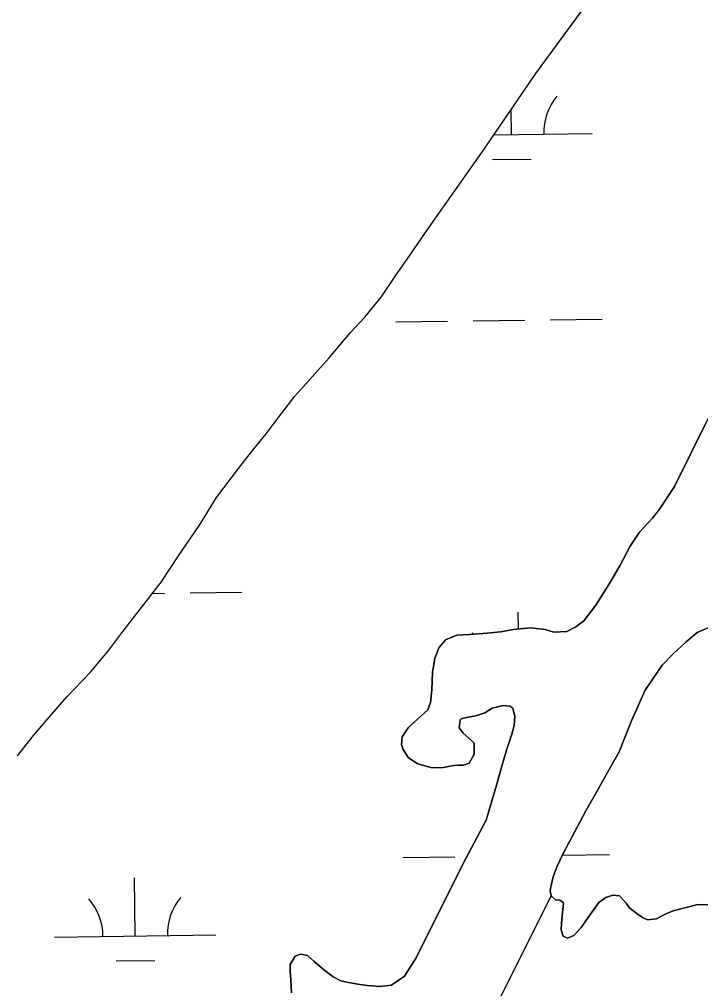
# Model space of a CAD drawing. Extents: x 3767014 to 3805179, y 361544 to 387384.
# Drawn here: x 3784905 to 3785327, y 368677 to 369279 of the extents above; entities that cross this region are included whole.
import ezdxf

# ---------------------------------------------------------------- set-up
doc = ezdxf.new("R2010")
doc.units = 0
for name, color, linetype in [('V-RIVR-EDGE', 7, 'Continuous'), ('V-TOPO-SHOR', 7, 'Continuous'), ('V-WETL-SWMP', 7, 'Continuous')]:
    doc.layers.add(name, color=color, linetype=linetype)

msp = doc.modelspace()

# ---------------------------------------------------------------- linework, layer by layer
at = {"layer": 'V-RIVR-EDGE'}
msp.add_spline([(3785266.865, 377529.211), (3785342.8, 377494.248), (3785391.258, 377467.439), (3785439.72, 377442.249), (3785475.246, 377418.707), (3785525.316, 377389.469), (3785575.383, 377359.422), (3785621.413, 377331.811), (3785722.351, 377269.288), (3785796.661, 377231.094), (3785852.385, 377199.415), (3785928.324, 377166.069), (3785964.678, 377149.804), (3786028.506, 377124.576), (3786060.018, 377113.175), (3786092.316, 377092.068), (3786117.34, 377073.405), (3786135.083, 377053.143), (3786154.458, 377039.347), (3786176.258, 377024.735), (3786206.946, 377006.867), (3786256.211, 376979.248), (3786328.098, 376942.677), (3786374.949, 376919.917), (3786491.265, 376862.208), (3786553.467, 376833.749), (3786619.713, 376805.279), (3786729.589, 376759.718), (3786796.656, 376736.099), (3786845.136, 376718.187), (3786867.767, 376712.469), (3787003.51, 376661.992), (3787089.16, 376631.048), (3787163.496, 376603.367), (3787230.559, 376578.13), (3787257.223, 376568.359), (3787300.044, 376551.27), (3787354.992, 376532.533), (3787409.127, 376512.181), (3787544.074, 376466.558), (3787612.756, 376442.126), (3787657.197, 376425.841), (3787730.724, 376398.162), (3787781.63, 376380.244), (3787834.96, 376361.511), (3787891.524, 376341.961), (3787940, 376322.432), (3787998.976, 376297.215), (3788050.697, 376281.721), (3788117.768, 376259.719), (3788176.757, 376240.164), (3788221.198, 376223.879), (3788259.981, 376209.226), (3788406.252, 376164.383), (3788541.215, 376125.23), (3788606.67, 376104.041), (3788679.39, 376077.173), (3788748.889, 376055.974), (3788871.693, 376005.528), (3788969.454, 375966.467), (3789047.013, 375933.926), (3789119.723, 375903.014), (3789155.253, 375881.09), (3789182.716, 375867.274), (3789214.225, 375854.256), (3789257.04, 375834.74), (3789281.286, 375828.21), (3789303.105, 375821.686), (3789328.955, 375809.491), (3789367.724, 375789.177), (3789414.577, 375767.225), (3789468.708, 375745.255), (3789509.105, 375728.981), (3789555.157, 375710.266), (3789585.849, 375694.015), (3789620.578, 375675.328), (3789681.97, 375646.062), (3789753.859, 375610.3), (3789792.633, 375591.603), (3789842.712, 375566.408), (3789897.64, 375539.584), (3789938.019, 375516.03), (3789968.727, 375506.25), (3790004.289, 375497.265), (3790030.972, 375494.773), (3790047.128, 375487.455), (3790077.007, 375469.589), (3790124.633, 375433.077), (3790192.442, 375382.768), (3790252.165, 375332.478), (3790290.91, 375302.459), (3790337.741, 375271.611), (3790406.357, 375220.491), (3790469.329, 375175.855), (3790570.248, 375106.054), (3790647.751, 375050.868), (3790691.367, 375028.115), (3790744.667, 374997.251), (3790806.838, 374955.852), (3790873.863, 374915.249), (3790932, 374877.903), (3791002.231, 374825.97), (3791052.265, 374782.175), (3791082.927, 374753.793), (3791131.331, 374705.149), (3791170.05, 374664.616), (3791192.631, 374638.681), (3791220.891, 374620.01), (3791288.67, 374557.569), (3791322.577, 374533.223), (3791362.944, 374504.817), (3791396.042, 374480.473), (3791434.785, 374449.645), (3791482.407, 374411.517), (3791534.052, 374365.291), (3791646.192, 374254.216), (3791707.514, 374196.644), (3791738.968, 374161.791), (3791773.65, 374123.694), (3791803.497, 374092.888), (3791829.321, 374070.18), (3791830.912, 374059.662), (3791837.316, 374032.958), (3791849.409, 374017.562), (3791884.123, 373992.405), (3791930.977, 373971.262), (3791954.393, 373955.838), (3791993.134, 373924.202), (3792026.979, 373874.785), (3792047.912, 373836.722), (3792063.186, 373799.482), (3792086.509, 373746.857), (3792112.249, 373690.181), (3792141.261, 373648.864), (3792158.993, 373624.558), (3792177.552, 373607.528), (3792214.702, 373586.409), (3792255.083, 373563.665), (3792301.119, 373538.48), (3792346.34, 373510.871), (3792382.671, 373485.71), (3792422.225, 373455.689), (3792479.537, 373411.875), (3792548.144, 373356.711), (3792619.168, 373298.307), (3792672.431, 373252.077), (3792709.534, 373212.357), (3792750.656, 373162.113), (3792839.385, 373068.08), (3792888.572, 373008.92), (3792945.027, 372945.699), (3792999.062, 372884.91), (3793053.898, 372820.884), (3793149.89, 372720.363), (3793208.761, 372653.092), (3793261.195, 372598.777), (3793315.232, 372538.796), (3793358.792, 372493.399), (3793409.592, 372432.618), (3793462.809, 372367.787), (3793498.283, 372323.219), (3793536.997, 372280.26), (3793578.124, 372232.443), (3793604.724, 372196.792), (3793668.438, 372125.466), (3793703.128, 372090.604), (3793760.41, 372034.66), (3793806.384, 371984.404), (3793839.438, 371942.268), (3793939.427, 371823.136), (3793981.333, 371763.186), (3794029.674, 371688.662), (3794050.609, 371651.408), (3794073.177, 371620.62), (3794178.796, 371488.535), (3794237.625, 371404.28), (3794268.243, 371358.106), (3794301.293, 371314.353), (3794332.724, 371269.794), (3794395.613, 371192), (3794429.476, 371149.862), (3794472.201, 371093.953), (3794523.788, 371024.274), (3794601.175, 370922.181), (3794640.679, 370871.942), (3794687.421, 370805.509), (3794733.389, 370752.828), (3794829.339, 370635.323), (3794895.463, 370557.521), (3794959.948, 370470.826), (3795013.158, 370403.569), (3795070.394, 370329.023), (3795159.854, 370203.448), (3795225.98, 370126.454), (3795296.13, 370041.363), (3795379.18, 369940.065), (3795459.001, 369841.201), (3795508.163, 369772.337), (3795554.103, 369708.333), (3795661.315, 369566.538), (3795715.338, 369500.897), (3795762.105, 369444.169), (3795798.366, 369390.703), (3795915.247, 369234.327), (3795963.601, 369165.465), (3796028.082, 369077.153), (3796043.387, 369052.853), (3796054.672, 369037.459), (3796077.242, 369007.48), (3796148.213, 368927.239), (3796183.677, 368878.627), (3796226.382, 368814.631), (3796275.531, 368740.105), (3796314.222, 368688.25), (3796353.714, 368633.158), (3796401.268, 368567.533), (3796456.873, 368487.33), (3796513.292, 368409.551), (3796545.533, 368365.8), (3796626.113, 368246.716), (3796670.449, 368188.377), (3796704.298, 368140.578), (3796751.041, 368074.145), (3796787.308, 368023.105), (3796838.907, 367958.278), (3796844.528, 367942.09), (3796845.295, 367925.104), (3796846.094, 367921.059), (3796852.559, 367919.425), (3796863.071, 367918.59), (3796875.166, 367904.003), (3796903.398, 367874.01), (3796931.629, 367844.017), (3796952.579, 367812.424), (3796982.392, 367767.87), (3797007.371, 367730.606), (3797037.194, 367690.095), (3797062.185, 367657.684), (3797075.869, 367631.77), (3797095.223, 367609.078), (3797126.665, 367569.372), (3797156.484, 367527.244), (3797212.099, 367451.085), (3797254.808, 367388.706), (3797302.183, 367327.228)], degree=3, dxfattribs=at)
at = {"layer": 'V-TOPO-SHOR'}
msp.add_line((3785186.49, 368638.451), (3785234.606, 368735.13), dxfattribs=at)
for points in [[(3784903.325, 368822.035), (3784913.237, 368834.667), (3784923.176, 368846.218), (3784934.266, 368858.879), (3784948.545, 368873.878), (3784959.434, 368886.732), (3784968.191, 368898.352), (3784992.483, 368929.819), (3785003.282, 368946.308), (3785016.281, 368965.305), (3785026.965, 368982.48), (3785040.578, 369000.51), (3785049.343, 369011.836), (3785057.742, 369021.971), (3785065.066, 369031.984), (3785075.546, 369045.513), (3785096.882, 369069.241), (3785110.061, 369084.902), (3785118.867, 369094.556), (3785129.177, 369107.002), (3785138.092, 369120.197), (3785145.208, 369130.597), (3785158.5, 369149.703), (3785191.647, 369196.725), (3785225.136, 369245.822), (3785277.915, 369318.004)], [(3785283.743, 368952.352), (3785289.435, 368960.908), (3785297.442, 368969.62), (3785301.95, 368975.15), (3785311.176, 368989.406), (3785330.624, 369028.586), (3785354.02, 369072.313), (3785388.865, 369142.254), (3785404.102, 369175.524), (3785426.065, 369218.637), (3785435.121, 369239.76), (3785445.636, 369260.627), (3785468.958, 369303.481)], [(3785073.395, 368674.807), (3785073.106, 368682.636), (3785072.664, 368688.721), (3785072.572, 368692.491), (3785075.734, 368697.601), (3785078.994, 368698.842), (3785083.273, 368697.98), (3785087.328, 368694.404), (3785093.261, 368689.229), (3785099.274, 368684.733), (3785103.978, 368682.237), (3785108.842, 368681.196), (3785114.576, 368680.08), (3785120.307, 368679.255), (3785128.542, 368678.782), (3785135.486, 368679.63), (3785143.574, 368685.149), (3785150.838, 368696.552), (3785179.596, 368754.345), (3785194.299, 368781.991), (3785200.728, 368803.724), (3785204.015, 368815.512), (3785206.865, 368825.451), (3785210.2, 368835.403), (3785211.611, 368840.953), (3785212.051, 368846.673), (3785210.773, 368851.381), (3785209.094, 368852.79), (3785204.631, 368853.261), (3785197.998, 368851.549), (3785193.42, 368848.823), (3785187.954, 368846.851), (3785181.984, 368845.735), (3785178.81, 368844.979), (3785178.048, 368844.477), (3785177.595, 368839.339), (3785179.901, 368836.009), (3785185.337, 368831.403), (3785186.924, 368829.797), (3785186.895, 368823.121), (3785183.746, 368817.528), (3785180.295, 368816.184), (3785177.102, 368816.203), (3785174.108, 368816.033), (3785167.656, 368814.712), (3785160.792, 368814.544), (3785151.827, 368817.126), (3785146.028, 368820.854), (3785142.71, 368825.9), (3785141.764, 368828.972), (3785142.126, 368833.817), (3785145.862, 368839.329), (3785152.102, 368845.192), (3785157.967, 368850.56), (3785159.792, 368855.055), (3785160.47, 368862.813), (3785160.97, 368873.95), (3785162.405, 368882.404), (3785164.855, 368889.044), (3785169.086, 368893.986), (3785176.078, 368896.867), (3785183.995, 368897.449), (3785194.911, 368898.202), (3785203.21, 368899.085), (3785211.303, 368900.445), (3785221.533, 368901.471), (3785230.845, 368900.445), (3785236.303, 368898.837), (3785244.321, 368899.327), (3785249.863, 368902.171), (3785254.801, 368905.971), (3785262.305, 368915.541), (3785271.523, 368930.088), (3785277.46, 368940.391), (3785283.743, 368952.352)], [(3785335.336, 368902.962), (3785325.287, 368898.555), (3785318.367, 368892.771), (3785310.328, 368885.318), (3785303.535, 368878.282), (3785292.988, 368862.733), (3785284.374, 368843.269), (3785276.809, 368824.409), (3785268.744, 368810.181), (3785261.981, 368798.016), (3785256.134, 368787.907), (3785242.085, 368761.341), (3785238.409, 368753.509), (3785235.961, 368746.872), (3785234.374, 368740.543), (3785233.948, 368738.211), (3785234.606, 368735.13)], [(3785210.14, 368624.909), (3785204.183, 368631.147), (3785201.684, 368634.375), (3785197.924, 368637.766), (3785194.401, 368639.323), (3785190.914, 368639.528), (3785186.49, 368638.451), (3785234.606, 368735.13)], [(3785234.606, 368735.13), (3785237.28, 368732.585), (3785240.094, 368732.267), (3785241.966, 368730.862), (3785242.365, 368730.387), (3785241.733, 368724.663), (3785240.932, 368717.968), (3785240.838, 368713.903), (3785242.095, 368709.967), (3785244.837, 368708.681), (3785248.761, 368710.421), (3785253.185, 368715.466), (3785258.981, 368723.639), (3785264.218, 368730.928), (3785268.592, 368734.035), (3785272.911, 368735.401), (3785277.081, 368735.02)], [(3785277.081, 368735.02), (3785281.159, 368730.572), (3785283.264, 368727.625), (3785288.001, 368723.774), (3785291.247, 368721.63), (3785294.477, 368720.162), (3785299.976, 368720.78), (3785305.036, 368723.518), (3785310.398, 368725.779), (3785325.686, 368729.64), (3785333.139, 368729.533)]]:
    msp.add_lwpolyline(points, dxfattribs=at)
at = {"layer": 'V-WETL-SWMP'}
for p, q in [((3785225.136, 369245.821), (3785277.914, 369318.004)), ((3785191.647, 369196.726), (3785225.136, 369245.821)), ((3785209.99, 369207.997), (3785209.778, 369223.306)), ((3785199.233, 369207.848), (3785259.986, 369208.692)), ((3785158.499, 369149.703), (3785191.647, 369196.726)), ((3785198.206, 369192.401), (3785222.204, 369192.734)), ((3785145.208, 369130.598), (3785158.499, 369149.703)), ((3785138.092, 369120.198), (3785145.208, 369130.598)), ((3785129.177, 369107.002), (3785138.092, 369120.198)), ((3785118.867, 369094.557), (3785129.177, 369107.002)), ((3785110.061, 369084.902), (3785118.867, 369094.557)), ((3785138.193, 369091.557), (3785170.19, 369092.001)), ((3785186.188, 369092.223), (3785218.185, 369092.668)), ((3785234.184, 369092.89), (3785266.18, 369093.335)), ((3785096.882, 369069.241), (3785110.061, 369084.902)), ((3785075.545, 369045.514), (3785096.882, 369069.241)), ((3785065.066, 369031.983), (3785075.545, 369045.514)), ((3785057.743, 369021.972), (3785065.066, 369031.983)), ((3785330.623, 369028.586), (3785311.176, 368989.406)), ((3785049.343, 369011.835), (3785057.743, 369021.972)), ((3785040.578, 369000.51), (3785049.343, 369011.835)), ((3785026.965, 368982.479), (3785040.578, 369000.51)), ((3785311.176, 368989.406), (3785301.95, 368975.15)), ((3785016.281, 368965.306), (3785026.965, 368982.479)), ((3785301.95, 368975.15), (3785297.443, 368969.62)), ((3785297.443, 368969.62), (3785289.434, 368960.909)), ((3785003.282, 368946.307), (3785016.281, 368965.306)), ((3785289.434, 368960.909), (3785283.744, 368952.351)), ((3785283.744, 368952.351), (3785277.46, 368940.392)), ((3784992.482, 368929.82), (3785003.282, 368946.307)), ((3785277.46, 368940.392), (3785271.523, 368930.087)), ((3784968.191, 368898.351), (3784992.482, 368929.82)), ((3785271.523, 368930.087), (3785262.304, 368915.54)), ((3784987.173, 368922.942), (3784994.612, 368923.045)), ((3785010.61, 368923.267), (3785042.607, 368923.712)), ((3785262.304, 368915.54), (3785254.8, 368905.97)), ((3785214.259, 368900.742), (3785214.111, 368911.351)), ((3785249.863, 368902.172), (3785244.322, 368899.326)), ((3785254.8, 368905.97), (3785249.863, 368902.172)), ((3785325.287, 368898.555), (3785335.337, 368902.963)), ((3784959.434, 368886.732), (3784968.191, 368898.351)), ((3785176.077, 368896.867), (3785169.086, 368893.985)), ((3785183.996, 368897.449), (3785176.077, 368896.867)), ((3785194.911, 368898.203), (3785183.996, 368897.449)), ((3785203.209, 368899.085), (3785194.911, 368898.203)), ((3785211.303, 368900.446), (3785203.209, 368899.085)), ((3785221.533, 368901.472), (3785211.303, 368900.446)), ((3785230.846, 368900.445), (3785221.533, 368901.472)), ((3785236.304, 368898.838), (3785230.846, 368900.445)), ((3785244.322, 368899.326), (3785236.304, 368898.838)), ((3785318.367, 368892.772), (3785325.287, 368898.555)), ((3785169.086, 368893.985), (3785164.854, 368889.043)), ((3785310.328, 368885.318), (3785318.367, 368892.772)), ((3784948.545, 368873.879), (3784959.434, 368886.732)), ((3785164.854, 368889.043), (3785162.406, 368882.404)), ((3785303.536, 368878.281), (3785310.328, 368885.318)), ((3785162.406, 368882.404), (3785160.97, 368873.951)), ((3785292.987, 368862.734), (3785303.536, 368878.281)), ((3784934.267, 368858.879), (3784948.545, 368873.879)), ((3785160.97, 368873.951), (3785160.471, 368862.813)), ((3785160.471, 368862.813), (3785159.792, 368855.056)), ((3785284.373, 368843.268), (3785292.987, 368862.734)), ((3784923.176, 368846.219), (3784934.267, 368858.879)), ((3785159.792, 368855.056), (3785157.968, 368850.56)), ((3785157.968, 368850.56), (3785152.102, 368845.191)), ((3785187.955, 368846.85), (3785193.421, 368848.824)), ((3785193.421, 368848.824), (3785197.998, 368851.549)), ((3785197.998, 368851.549), (3785204.631, 368853.261)), ((3785204.631, 368853.261), (3785209.093, 368852.79)), ((3785209.093, 368852.79), (3785210.773, 368851.381)), ((3785210.773, 368851.381), (3785212.05, 368846.672)), ((3784913.238, 368834.668), (3784923.176, 368846.219)), ((3785152.102, 368845.191), (3785145.861, 368839.329)), ((3785177.595, 368839.338), (3785178.048, 368844.477)), ((3785178.048, 368844.477), (3785178.81, 368844.98)), ((3785178.81, 368844.98), (3785181.984, 368845.735)), ((3785181.984, 368845.735), (3785187.955, 368846.85)), ((3785212.05, 368846.672), (3785211.611, 368840.952)), ((3785276.809, 368824.408), (3785284.373, 368843.268)), ((3785145.861, 368839.329), (3785142.127, 368833.818)), ((3785179.902, 368836.009), (3785177.595, 368839.338)), ((3785185.337, 368831.403), (3785179.902, 368836.009)), ((3785211.611, 368840.952), (3785210.2, 368835.403)), ((3784903.326, 368822.036), (3784913.238, 368834.668)), ((3785142.127, 368833.818), (3785141.763, 368828.972)), ((3785186.925, 368829.797), (3785185.337, 368831.403)), ((3785186.896, 368823.121), (3785186.925, 368829.797)), ((3785210.2, 368835.403), (3785206.866, 368825.452)), ((3785141.763, 368828.972), (3785142.71, 368825.899)), ((3785142.71, 368825.899), (3785146.027, 368820.854)), ((3785206.866, 368825.452), (3785204.015, 368815.513)), ((3785268.743, 368810.181), (3785276.809, 368824.408)), ((3785146.027, 368820.854), (3785151.828, 368817.127)), ((3785180.295, 368816.185), (3785183.745, 368817.528)), ((3785183.745, 368817.528), (3785186.896, 368823.121)), ((3785151.828, 368817.127), (3785160.792, 368814.543)), ((3785160.792, 368814.543), (3785167.657, 368814.712)), ((3785167.657, 368814.712), (3785174.107, 368816.032)), ((3785174.107, 368816.032), (3785177.102, 368816.203)), ((3785177.102, 368816.203), (3785180.295, 368816.185)), ((3785204.015, 368815.513), (3785200.727, 368803.725)), ((3785261.981, 368798.017), (3785268.743, 368810.181)), ((3785200.727, 368803.725), (3785194.298, 368781.991)), ((3785256.135, 368787.907), (3785261.981, 368798.017)), ((3785242.085, 368761.341), (3785256.135, 368787.907)), ((3785194.298, 368781.991), (3785179.597, 368754.345)), ((3785142.814, 368758.914), (3785174.811, 368759.358)), ((3785238.409, 368753.51), (3785242.085, 368761.341)), ((3785241.59, 368760.286), (3785270.801, 368760.692)), ((3785179.597, 368754.345), (3785150.839, 368696.553)), ((3785235.961, 368746.871), (3785238.409, 368753.51)), ((3784976.411, 368710.168), (3784975.911, 368746.164)), ((3785234.375, 368740.543), (3785235.961, 368746.871)), ((3785233.949, 368738.21), (3785234.375, 368740.543)), ((3785234.606, 368735.131), (3785233.949, 368738.21)), ((3785237.281, 368732.585), (3785234.606, 368735.131)), ((3785268.592, 368734.035), (3785264.218, 368730.928)), ((3785272.912, 368735.4), (3785268.592, 368734.035)), ((3785277.081, 368735.019), (3785272.912, 368735.4)), ((3785281.158, 368730.572), (3785277.081, 368735.019)), ((3785240.094, 368732.267), (3785237.281, 368732.585)), ((3785241.967, 368730.862), (3785240.094, 368732.267)), ((3785241.733, 368724.664), (3785242.366, 368730.388)), ((3785242.366, 368730.388), (3785241.967, 368730.862)), ((3785264.218, 368730.928), (3785258.98, 368723.639)), ((3785283.263, 368727.625), (3785281.158, 368730.572)), ((3785288.002, 368723.775), (3785283.263, 368727.625)), ((3785325.686, 368729.64), (3785310.398, 368725.78)), ((3785333.138, 368729.534), (3785325.686, 368729.64)), ((3785240.931, 368717.969), (3785241.733, 368724.664)), ((3785258.98, 368723.639), (3785253.184, 368715.466)), ((3785291.247, 368721.63), (3785288.002, 368723.775)), ((3785294.476, 368720.162), (3785291.247, 368721.63)), ((3785305.036, 368723.519), (3785299.976, 368720.781)), ((3785310.398, 368725.78), (3785305.036, 368723.519)), ((3785240.838, 368713.903), (3785240.931, 368717.969)), ((3785253.184, 368715.466), (3785248.761, 368710.422)), ((3785299.976, 368720.781), (3785294.476, 368720.162)), ((3784926.415, 368709.473), (3785026.406, 368710.862)), ((3785242.096, 368709.967), (3785240.838, 368713.903)), ((3785244.837, 368708.681), (3785242.096, 368709.967)), ((3785248.761, 368710.422), (3785244.837, 368708.681)), ((3785075.735, 368697.6), (3785072.572, 368692.491)), ((3785078.994, 368698.842), (3785075.735, 368697.6)), ((3785083.272, 368697.98), (3785078.994, 368698.842)), ((3785087.327, 368694.404), (3785083.272, 368697.98)), ((3784964.626, 368694.572), (3784988.624, 368694.905)), ((3785072.572, 368692.491), (3785072.665, 368688.72)), ((3785093.26, 368689.229), (3785087.327, 368694.404)), ((3785150.839, 368696.553), (3785143.574, 368685.15)), ((3785072.665, 368688.72), (3785073.106, 368682.636)), ((3785099.273, 368684.733), (3785093.26, 368689.229)), ((3785143.574, 368685.15), (3785135.486, 368679.629)), ((3785073.106, 368682.636), (3785073.396, 368674.806)), ((3785103.979, 368682.237), (3785099.273, 368684.733)), ((3785108.842, 368681.197), (3785103.979, 368682.237)), ((3785114.577, 368680.081), (3785108.842, 368681.197)), ((3785120.306, 368679.254), (3785114.577, 368680.081)), ((3785128.541, 368678.781), (3785120.306, 368679.254)), ((3785135.486, 368679.629), (3785128.541, 368678.781))]:
    msp.add_line(p, q, dxfattribs=at)
for centre, start, end in [((3785265.221, 369209.239), 140.024034, 181.567693), ((3785159.367, 368875.062), 39.790131, 41.567696), ((3785269.842, 368876.596), 140.024034, 140.036411), ((3784921.166, 368709.875), 0.024037, 41.567696), ((3785031.642, 368711.41), 140.024034, 181.567693)]:
    msp.add_arc(centre, 35.246, start, end, dxfattribs=at)

doc.saveas('drawing.dxf')
